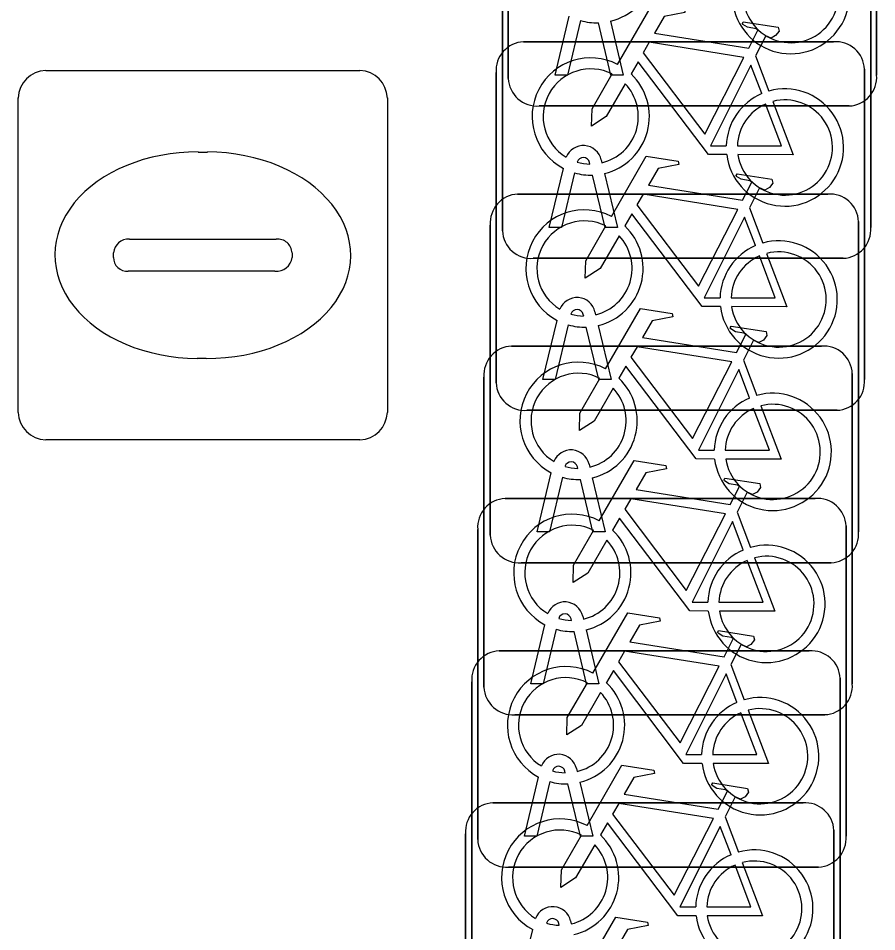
# Model space of a CAD drawing. Extents: x 160888 to 161385, y 386490 to 386908.
# Drawn here: x 161046.768 to 161049.097, y 386697.504 to 386699.98 of the extents above; entities that cross this region are included whole.
import ezdxf

# ---------------------------------------------------------------- set-up
doc = ezdxf.new("R2010")
doc.units = 0
doc.layers.add('IMGEO_Fietsenrek', color=7, linetype='Continuous')
doc.layers.add('IMGEO_Kolk', color=7, linetype='Continuous')

msp = doc.modelspace()

# ---------------------------------------------------------------- linework, layer by layer
at = {"layer": 'IMGEO_Fietsenrek'}
for p, q in [((161049.0965, 386700.6671), (161049.0965, 386699.8262)), ((161049.0965, 386699.8262), (161049.0965, 386700.6671)), ((161048.0975, 386699.8169), (161048.0975, 386700.6578)), ((161048.0975, 386700.6578), (161048.0975, 386699.8169)), ((161048.0815, 386699.4039), (161048.0815, 386700.2448)), ((161048.0815, 386700.2448), (161048.0815, 386699.4039)), ((161049.0805, 386700.2541), (161049.0805, 386699.4132)), ((161049.0805, 386699.4132), (161049.0805, 386700.2541)), ((161048.2245, 386699.8263), (161048.2628, 386699.9863)), ((161048.2932, 386699.9741), (161048.2579, 386699.8263)), ((161048.3744, 386699.9723), (161048.4094, 386699.8263)), ((161048.376, 386699.8263), (161048.3421, 386699.968)), ((161048.1389, 386699.9165), (161048.9798, 386699.9165)), ((161048.9798, 386699.9165), (161048.1389, 386699.9165)), ((161048.7682, 386699.8782), (161048.8045, 386699.783)), ((161048.0645, 386698.9919), (161048.0645, 386699.8328)), ((161048.0645, 386699.8328), (161048.0645, 386698.9919)), ((161048.2579, 386699.8263), (161048.2245, 386699.8263)), ((161048.4094, 386699.8263), (161048.376, 386699.8263)), ((161049.0635, 386699.8421), (161049.0635, 386699.0012)), ((161049.0635, 386699.0012), (161049.0635, 386699.8421)), ((161049.0221, 386699.7425), (161048.1812, 386699.7425)), ((161048.1812, 386699.7425), (161049.0221, 386699.7425)), ((161048.3189, 386699.5849), (161048.3179, 386699.5892)), ((161048.3496, 386699.5964), (161048.3514, 386699.5885)), ((161048.2085, 386699.4133), (161048.2468, 386699.5733)), ((161048.2772, 386699.5611), (161048.2419, 386699.4133)), ((161048.36, 386699.4133), (161048.3261, 386699.555)), ((161048.3584, 386699.5593), (161048.3934, 386699.4133)), ((161048.1229, 386699.5035), (161048.9638, 386699.5035)), ((161048.9638, 386699.5035), (161048.1229, 386699.5035)), ((161048.7512, 386699.4662), (161048.7875, 386699.371)), ((161049.0475, 386699.4291), (161049.0475, 386698.5882)), ((161049.0475, 386698.5882), (161049.0475, 386699.4291)), ((161048.0485, 386698.5789), (161048.0485, 386699.4198)), ((161048.0485, 386699.4198), (161048.0485, 386698.5789)), ((161048.2419, 386699.4133), (161048.2085, 386699.4133)), ((161048.3934, 386699.4133), (161048.36, 386699.4133)), ((161049.0061, 386699.3295), (161048.1652, 386699.3295)), ((161048.1652, 386699.3295), (161049.0061, 386699.3295)), ((161048.3326, 386699.1844), (161048.3344, 386699.1765)), ((161048.1915, 386699.0013), (161048.2298, 386699.1613)), ((161048.3019, 386699.1729), (161048.3009, 386699.1772)), ((161048.2602, 386699.1491), (161048.2249, 386699.0013)), ((161048.343, 386699.0013), (161048.3091, 386699.143)), ((161048.3414, 386699.1473), (161048.3764, 386699.0013)), ((161048.1059, 386699.0915), (161048.9468, 386699.0915)), ((161048.9468, 386699.0915), (161048.1059, 386699.0915)), ((161048.7352, 386699.0532), (161048.7715, 386698.958)), ((161048.0315, 386698.1669), (161048.0315, 386699.0078)), ((161048.0315, 386699.0078), (161048.0315, 386698.1669)), ((161049.0305, 386699.0171), (161049.0305, 386698.1762)), ((161049.0305, 386698.1762), (161049.0305, 386699.0171)), ((161048.2249, 386699.0013), (161048.1915, 386699.0013)), ((161048.3764, 386699.0013), (161048.343, 386699.0013)), ((161048.9891, 386698.9175), (161048.1482, 386698.9175)), ((161048.1482, 386698.9175), (161048.9891, 386698.9175)), ((161048.2859, 386698.7599), (161048.2849, 386698.7642)), ((161048.3166, 386698.7714), (161048.3184, 386698.7635)), ((161048.1755, 386698.5883), (161048.2138, 386698.7483)), ((161048.2442, 386698.7361), (161048.2089, 386698.5883)), ((161048.3254, 386698.7343), (161048.3604, 386698.5883)), ((161048.327, 386698.5883), (161048.2931, 386698.73)), ((161048.0889, 386698.6785), (161048.9298, 386698.6785)), ((161048.9298, 386698.6785), (161048.0889, 386698.6785)), ((161048.7182, 386698.6412), (161048.7545, 386698.546)), ((161048.0145, 386697.7539), (161048.0145, 386698.5948)), ((161048.0145, 386698.5948), (161048.0145, 386697.7539)), ((161048.2089, 386698.5883), (161048.1755, 386698.5883)), ((161048.3604, 386698.5883), (161048.327, 386698.5883)), ((161049.0135, 386698.6041), (161049.0135, 386697.7632)), ((161049.0135, 386697.7632), (161049.0135, 386698.6041)), ((161048.9731, 386698.5045), (161048.1322, 386698.5045)), ((161048.1322, 386698.5045), (161048.9731, 386698.5045)), ((161048.2689, 386698.3479), (161048.2679, 386698.3522)), ((161048.2996, 386698.3594), (161048.3014, 386698.3515)), ((161048.1585, 386698.1763), (161048.1968, 386698.3363)), ((161048.2272, 386698.3241), (161048.1919, 386698.1763)), ((161048.31, 386698.1763), (161048.2761, 386698.318)), ((161048.3084, 386698.3223), (161048.3434, 386698.1763)), ((161048.0729, 386698.2655), (161048.9138, 386698.2655)), ((161048.9138, 386698.2655), (161048.0729, 386698.2655)), ((161048.7012, 386698.2282), (161048.7375, 386698.133)), ((161048.9975, 386698.1911), (161048.9975, 386697.3502)), ((161048.9975, 386697.3502), (161048.9975, 386698.1911)), ((161047.9985, 386697.3409), (161047.9985, 386698.1818)), ((161047.9985, 386698.1818), (161047.9985, 386697.3409)), ((161048.1919, 386698.1763), (161048.1585, 386698.1763)), ((161048.3434, 386698.1763), (161048.31, 386698.1763)), ((161048.9561, 386698.0925), (161048.1152, 386698.0925)), ((161048.1152, 386698.0925), (161048.9561, 386698.0925)), ((161048.2826, 386697.9464), (161048.2844, 386697.9385)), ((161048.1415, 386697.7633), (161048.1798, 386697.9233)), ((161048.2519, 386697.9349), (161048.2509, 386697.9392)), ((161048.2102, 386697.9111), (161048.1749, 386697.7633)), ((161048.293, 386697.7633), (161048.2591, 386697.905)), ((161048.2914, 386697.9093), (161048.3264, 386697.7633)), ((161048.0559, 386697.8535), (161048.8968, 386697.8535)), ((161048.8968, 386697.8535), (161048.0559, 386697.8535)), ((161048.6852, 386697.8152), (161048.7215, 386697.72)), ((161047.9815, 386696.9289), (161047.9815, 386697.7698)), ((161047.9815, 386697.7698), (161047.9815, 386696.9289)), ((161048.9805, 386697.7791), (161048.9805, 386696.9382)), ((161048.9805, 386696.9382), (161048.9805, 386697.7791)), ((161048.1749, 386697.7633), (161048.1415, 386697.7633)), ((161048.3264, 386697.7633), (161048.293, 386697.7633)), ((161048.9391, 386697.6795), (161048.0982, 386697.6795)), ((161048.0982, 386697.6795), (161048.9391, 386697.6795)), ((161048.2359, 386697.5219), (161048.2349, 386697.5262)), ((161048.2666, 386697.5334), (161048.2684, 386697.5255)), ((161048.1255, 386697.3503), (161048.1638, 386697.5103))]:
    msp.add_line(p, q, dxfattribs=at)
for points in [[(161048.3941, 386699.8552), (161048.4888, 386700.0187), (161048.575, 386700.0049), (161048.5767, 386699.9962), (161048.5206, 386699.9853), (161048.4944, 386699.94), (161048.7496, 386699.8992)], [(161048.7496, 386699.8992), (161048.7746, 386699.948), (161048.7695, 386699.952), (161048.7463, 386699.9557), (161048.7336, 386699.9632), (161048.7326, 386699.9663), (161048.7348, 386699.9709), (161048.8296, 386699.9558), (161048.8319, 386699.9455), (161048.8225, 386699.9331), (161048.8101, 386699.9267), (161048.7956, 386699.9329), (161048.7682, 386699.8782)], [(161048.7367, 386699.874), (161048.4799, 386699.915), (161048.4632, 386699.8862), (161048.6302, 386699.6659), (161048.7367, 386699.874)], [(161048.6898, 386699.6105), (161048.6401, 386699.6106), (161048.4494, 386699.8623), (161048.4304, 386699.8295)], [(161048.7847, 386699.776), (161048.7554, 386699.8528), (161048.646, 386699.6347), (161048.6887, 386699.6346)], [(161048.4148, 386699.8027), (161048.3632, 386699.7135), (161048.3233, 386699.6875), (161048.3245, 386699.735), (161048.379, 386699.8292)], [(161048.8152, 386699.7548), (161048.8702, 386699.6102), (161048.7201, 386699.6105)], [(161048.7187, 386699.6345), (161048.8386, 386699.6343), (161048.7954, 386699.7479)], [(161048.3771, 386699.4432), (161048.4718, 386699.6067), (161048.558, 386699.5929), (161048.5597, 386699.5842), (161048.5036, 386699.5733), (161048.4774, 386699.528), (161048.7326, 386699.4872)], [(161048.7326, 386699.4872), (161048.7576, 386699.536), (161048.7525, 386699.54), (161048.7293, 386699.5437), (161048.7166, 386699.5512), (161048.7156, 386699.5543), (161048.7178, 386699.5589), (161048.8126, 386699.5438), (161048.8149, 386699.5335), (161048.8055, 386699.5211), (161048.7931, 386699.5147), (161048.7786, 386699.5209), (161048.7512, 386699.4662)], [(161048.7197, 386699.462), (161048.4629, 386699.503), (161048.4462, 386699.4742), (161048.6132, 386699.2539), (161048.7197, 386699.462)], [(161048.6728, 386699.1985), (161048.6231, 386699.1986), (161048.4324, 386699.4503), (161048.4134, 386699.4175)], [(161048.7677, 386699.364), (161048.7384, 386699.4408), (161048.629, 386699.2227), (161048.6717, 386699.2226)], [(161048.3978, 386699.3907), (161048.3462, 386699.3015), (161048.3063, 386699.2755), (161048.3075, 386699.323), (161048.362, 386699.4172)], [(161048.7017, 386699.2225), (161048.8216, 386699.2223), (161048.7784, 386699.3359)], [(161048.7982, 386699.3428), (161048.8532, 386699.1982), (161048.7031, 386699.1985)], [(161048.3611, 386699.0302), (161048.4558, 386699.1937), (161048.542, 386699.1799), (161048.5437, 386699.1712), (161048.4876, 386699.1603), (161048.4614, 386699.115), (161048.7166, 386699.0742)], [(161048.7166, 386699.0742), (161048.7416, 386699.123), (161048.7365, 386699.127), (161048.7133, 386699.1307), (161048.7006, 386699.1382), (161048.6996, 386699.1413), (161048.7018, 386699.1459), (161048.7966, 386699.1308), (161048.7989, 386699.1205), (161048.7895, 386699.1081), (161048.7771, 386699.1017), (161048.7626, 386699.1079), (161048.7352, 386699.0532)], [(161048.7037, 386699.049), (161048.4469, 386699.09), (161048.4302, 386699.0612), (161048.5972, 386698.8409), (161048.7037, 386699.049)], [(161048.6568, 386698.7855), (161048.6071, 386698.7856), (161048.4164, 386699.0373), (161048.3974, 386699.0045)], [(161048.7517, 386698.951), (161048.7224, 386699.0278), (161048.613, 386698.8097), (161048.6557, 386698.8096)], [(161048.3818, 386698.9777), (161048.3302, 386698.8885), (161048.2903, 386698.8625), (161048.2915, 386698.91), (161048.346, 386699.0042)], [(161048.6857, 386698.8095), (161048.8056, 386698.8093), (161048.7624, 386698.9229)], [(161048.7822, 386698.9298), (161048.8372, 386698.7852), (161048.6871, 386698.7855)], [(161048.3441, 386698.6182), (161048.4388, 386698.7817), (161048.525, 386698.7679), (161048.5267, 386698.7592), (161048.4706, 386698.7483), (161048.4444, 386698.703), (161048.6996, 386698.6622)], [(161048.6996, 386698.6622), (161048.7246, 386698.711), (161048.7195, 386698.715), (161048.6963, 386698.7187), (161048.6836, 386698.7262), (161048.6826, 386698.7293), (161048.6848, 386698.7339), (161048.7796, 386698.7188), (161048.7819, 386698.7085), (161048.7725, 386698.6961), (161048.7601, 386698.6897), (161048.7456, 386698.6959), (161048.7182, 386698.6412)], [(161048.6867, 386698.637), (161048.4299, 386698.678), (161048.4132, 386698.6492), (161048.5802, 386698.4289), (161048.6867, 386698.637)], [(161048.6398, 386698.3735), (161048.5901, 386698.3736), (161048.3994, 386698.6253), (161048.3804, 386698.5925)], [(161048.7347, 386698.539), (161048.7054, 386698.6158), (161048.596, 386698.3977), (161048.6387, 386698.3976)], [(161048.3648, 386698.5657), (161048.3132, 386698.4765), (161048.2733, 386698.4505), (161048.2745, 386698.498), (161048.329, 386698.5922)], [(161048.6687, 386698.3975), (161048.7886, 386698.3973), (161048.7454, 386698.5109)], [(161048.7652, 386698.5178), (161048.8202, 386698.3732), (161048.6701, 386698.3735)], [(161048.3271, 386698.2052), (161048.4218, 386698.3687), (161048.508, 386698.3549), (161048.5097, 386698.3462), (161048.4536, 386698.3353), (161048.4274, 386698.29), (161048.6826, 386698.2492)], [(161048.6826, 386698.2492), (161048.7076, 386698.298), (161048.7025, 386698.302), (161048.6793, 386698.3057), (161048.6666, 386698.3132), (161048.6656, 386698.3163), (161048.6678, 386698.3209), (161048.7626, 386698.3058), (161048.7649, 386698.2955), (161048.7555, 386698.2831), (161048.7431, 386698.2767), (161048.7286, 386698.2829), (161048.7012, 386698.2282)], [(161048.6697, 386698.224), (161048.4129, 386698.265), (161048.3962, 386698.2362), (161048.5632, 386698.0159), (161048.6697, 386698.224)], [(161048.6228, 386697.9605), (161048.5731, 386697.9606), (161048.3824, 386698.2123), (161048.3634, 386698.1795)], [(161048.7177, 386698.126), (161048.6884, 386698.2028), (161048.579, 386697.9847), (161048.6217, 386697.9846)], [(161048.3478, 386698.1527), (161048.2962, 386698.0635), (161048.2563, 386698.0375), (161048.2575, 386698.085), (161048.312, 386698.1792)], [(161048.6517, 386697.9845), (161048.7716, 386697.9843), (161048.7284, 386698.0979)], [(161048.7482, 386698.1048), (161048.8032, 386697.9602), (161048.6531, 386697.9605)], [(161048.3111, 386697.7922), (161048.4058, 386697.9557), (161048.492, 386697.9419), (161048.4937, 386697.9332), (161048.4376, 386697.9223), (161048.4114, 386697.877), (161048.6666, 386697.8362)], [(161048.6666, 386697.8362), (161048.6916, 386697.885), (161048.6865, 386697.889), (161048.6633, 386697.8927), (161048.6506, 386697.9002), (161048.6496, 386697.9033), (161048.6518, 386697.9079), (161048.7466, 386697.8928), (161048.7489, 386697.8825), (161048.7395, 386697.8701), (161048.7271, 386697.8637), (161048.7126, 386697.8699), (161048.6852, 386697.8152)], [(161048.6537, 386697.811), (161048.3969, 386697.852), (161048.3802, 386697.8232), (161048.5472, 386697.6029), (161048.6537, 386697.811)], [(161048.6068, 386697.5475), (161048.5571, 386697.5476), (161048.3664, 386697.7993), (161048.3474, 386697.7665)], [(161048.7017, 386697.713), (161048.6724, 386697.7898), (161048.563, 386697.5717), (161048.6057, 386697.5716)], [(161048.3318, 386697.7397), (161048.2802, 386697.6505), (161048.2403, 386697.6245), (161048.2415, 386697.672), (161048.296, 386697.7662)], [(161048.6357, 386697.5715), (161048.7556, 386697.5713), (161048.7124, 386697.6849)], [(161048.7322, 386697.6918), (161048.7872, 386697.5472), (161048.6371, 386697.5475)], [(161048.2941, 386697.3802), (161048.3888, 386697.5437), (161048.475, 386697.5299), (161048.4767, 386697.5212), (161048.4206, 386697.5103), (161048.3944, 386697.465), (161048.6496, 386697.4242)]]:
    msp.add_lwpolyline(points, dxfattribs=at)
for centre, radius, start, end in [((161048.3371, 386700.1269), 0.159, 283.5766, 46.6042), ((161048.8637, 386700.0429), 0.159, 187.0065, 105.7708), ((161048.8637, 386700.0429), 0.129, 188.6715, 104.5883), ((161048.3371, 386700.1269), 0.159, 253.9967, 271.7867), ((161048.1422, 386699.8386), 0.0779, 92.4484, 184.2845), ((161048.1422, 386699.8386), 0.0779, 92.4484, 184.2845), ((161048.9856, 386699.8388), 0.0779, 2.4484, 94.2845), ((161048.9856, 386699.8388), 0.0779, 2.4484, 94.2845), ((161048.3211, 386699.7139), 0.159, 62.6766, 242.1369), ((161048.3211, 386699.7139), 0.129, 63.3192, 238.903), ((161048.3211, 386699.7139), 0.159, 283.5766, 46.6042), ((161049.0188, 386699.8204), 0.0779, 272.4484, 4.2845), ((161049.0188, 386699.8204), 0.0779, 272.4484, 4.2845), ((161048.1754, 386699.8202), 0.0779, 182.4484, 274.2845), ((161048.1754, 386699.8202), 0.0779, 182.4484, 274.2845), ((161048.3211, 386699.7139), 0.129, 283.6043, 43.4302), ((161048.8477, 386699.6299), 0.159, 113.3408, 178.3217), ((161048.8477, 386699.6299), 0.159, 187.0065, 105.7708), ((161048.8477, 386699.6299), 0.129, 188.6715, 104.5883), ((161048.8477, 386699.6299), 0.129, 113.923, 177.9556), ((161048.3009, 386699.5853), 0.0499, 12.8025, 158.6934), ((161048.3009, 386699.5853), 0.0174, 12.8025, 163.4502), ((161048.3211, 386699.7139), 0.129, 253.415, 269.0204), ((161048.3211, 386699.7139), 0.159, 253.9967, 271.7867), ((161048.1262, 386699.4256), 0.0779, 92.4484, 184.2845), ((161048.1262, 386699.4256), 0.0779, 92.4484, 184.2845), ((161048.9696, 386699.4258), 0.0779, 2.4484, 94.2845), ((161048.9696, 386699.4258), 0.0779, 2.4484, 94.2845), ((161048.3041, 386699.3019), 0.159, 62.6766, 242.1369), ((161048.3041, 386699.3019), 0.129, 63.3192, 238.903), ((161048.1594, 386699.4072), 0.0779, 182.4484, 274.2845), ((161048.1594, 386699.4072), 0.0779, 182.4484, 274.2845), ((161048.3041, 386699.3019), 0.159, 283.5766, 46.6042), ((161049.0028, 386699.4074), 0.0779, 272.4484, 4.2845), ((161049.0028, 386699.4074), 0.0779, 272.4484, 4.2845), ((161048.3041, 386699.3019), 0.129, 283.6043, 43.4302), ((161048.8307, 386699.2179), 0.159, 113.3408, 178.3217), ((161048.8307, 386699.2179), 0.159, 187.0065, 105.7708), ((161048.8307, 386699.2179), 0.129, 113.923, 177.9556), ((161048.8307, 386699.2179), 0.129, 188.6715, 104.5883), ((161048.2839, 386699.1733), 0.0499, 12.8025, 158.6934), ((161048.2839, 386699.1733), 0.0174, 12.8025, 163.4502), ((161048.3041, 386699.3019), 0.129, 253.415, 269.0204), ((161048.3041, 386699.3019), 0.159, 253.9967, 271.7867), ((161048.1092, 386699.0136), 0.0779, 92.4484, 184.2845), ((161048.1092, 386699.0136), 0.0779, 92.4484, 184.2845), ((161048.9526, 386699.0138), 0.0779, 2.4484, 94.2845), ((161048.9526, 386699.0138), 0.0779, 2.4484, 94.2845), ((161048.2881, 386698.8889), 0.159, 62.6766, 242.1369), ((161048.2881, 386698.8889), 0.129, 63.3192, 238.903), ((161048.1424, 386698.9952), 0.0779, 182.4484, 274.2845), ((161048.1424, 386698.9952), 0.0779, 182.4484, 274.2845), ((161048.2881, 386698.8889), 0.159, 283.5766, 46.6042), ((161048.9858, 386698.9954), 0.0779, 272.4484, 4.2845), ((161048.9858, 386698.9954), 0.0779, 272.4484, 4.2845), ((161048.2881, 386698.8889), 0.129, 283.6043, 43.4302), ((161048.8147, 386698.8049), 0.159, 187.0065, 105.7708), ((161048.8147, 386698.8049), 0.159, 113.3408, 178.3217), ((161048.8147, 386698.8049), 0.129, 188.6715, 104.5883), ((161048.8147, 386698.8049), 0.129, 113.923, 177.9556), ((161048.2679, 386698.7603), 0.0499, 12.8025, 158.6934), ((161048.2679, 386698.7603), 0.0174, 12.8025, 163.4502), ((161048.2881, 386698.8889), 0.129, 253.415, 269.0204), ((161048.2881, 386698.8889), 0.159, 253.9967, 271.7867), ((161048.0922, 386698.6006), 0.0779, 92.4484, 184.2845), ((161048.0922, 386698.6006), 0.0779, 92.4484, 184.2845), ((161048.9356, 386698.6008), 0.0779, 2.4484, 94.2845), ((161048.9356, 386698.6008), 0.0779, 2.4484, 94.2845), ((161048.2711, 386698.4769), 0.159, 62.6766, 242.1369), ((161048.2711, 386698.4769), 0.129, 63.3192, 238.903), ((161048.2711, 386698.4769), 0.159, 283.5766, 46.6042), ((161048.9698, 386698.5824), 0.0779, 272.4484, 4.2845), ((161048.9698, 386698.5824), 0.0779, 272.4484, 4.2845), ((161048.1264, 386698.5822), 0.0779, 182.4484, 274.2845), ((161048.1264, 386698.5822), 0.0779, 182.4484, 274.2845), ((161048.2711, 386698.4769), 0.129, 283.6043, 43.4302), ((161048.7977, 386698.3929), 0.159, 113.3408, 178.3217), ((161048.7977, 386698.3929), 0.159, 187.0065, 105.7708), ((161048.7977, 386698.3929), 0.129, 113.923, 177.9556), ((161048.7977, 386698.3929), 0.129, 188.6715, 104.5883), ((161048.2509, 386698.3483), 0.0499, 12.8025, 158.6934), ((161048.2509, 386698.3483), 0.0174, 12.8025, 163.4502), ((161048.2711, 386698.4769), 0.129, 253.415, 269.0204), ((161048.2711, 386698.4769), 0.159, 253.9967, 271.7867), ((161048.0762, 386698.1876), 0.0779, 92.4484, 184.2845), ((161048.0762, 386698.1876), 0.0779, 92.4484, 184.2845), ((161048.9196, 386698.1878), 0.0779, 2.4484, 94.2845), ((161048.9196, 386698.1878), 0.0779, 2.4484, 94.2845), ((161048.2541, 386698.0639), 0.159, 62.6766, 242.1369), ((161048.2541, 386698.0639), 0.129, 63.3192, 238.903), ((161048.1094, 386698.1702), 0.0779, 182.4484, 274.2845), ((161048.1094, 386698.1702), 0.0779, 182.4484, 274.2845), ((161048.2541, 386698.0639), 0.159, 283.5766, 46.6042), ((161048.9528, 386698.1704), 0.0779, 272.4484, 4.2845), ((161048.9528, 386698.1704), 0.0779, 272.4484, 4.2845), ((161048.2541, 386698.0639), 0.129, 283.6043, 43.4302), ((161048.7807, 386697.9799), 0.159, 113.3408, 178.3217), ((161048.7807, 386697.9799), 0.159, 187.0065, 105.7708), ((161048.7807, 386697.9799), 0.129, 113.923, 177.9556), ((161048.7807, 386697.9799), 0.129, 188.6715, 104.5883), ((161048.2339, 386697.9353), 0.0499, 12.8025, 158.6934), ((161048.2339, 386697.9353), 0.0174, 12.8025, 163.4502), ((161048.2541, 386698.0639), 0.129, 253.415, 269.0204), ((161048.2541, 386698.0639), 0.159, 253.9967, 271.7867), ((161048.0592, 386697.7756), 0.0779, 92.4484, 184.2845), ((161048.0592, 386697.7756), 0.0779, 92.4484, 184.2845), ((161048.9026, 386697.7758), 0.0779, 2.4484, 94.2845), ((161048.9026, 386697.7758), 0.0779, 2.4484, 94.2845), ((161048.2381, 386697.6509), 0.159, 62.6766, 242.1369), ((161048.2381, 386697.6509), 0.129, 63.3192, 238.903), ((161048.0924, 386697.7572), 0.0779, 182.4484, 274.2845), ((161048.0924, 386697.7572), 0.0779, 182.4484, 274.2845), ((161048.2381, 386697.6509), 0.159, 283.5766, 46.6042), ((161048.9358, 386697.7574), 0.0779, 272.4484, 4.2845), ((161048.9358, 386697.7574), 0.0779, 272.4484, 4.2845), ((161048.2381, 386697.6509), 0.129, 283.6043, 43.4302), ((161048.7647, 386697.5669), 0.159, 187.0065, 105.7708), ((161048.7647, 386697.5669), 0.159, 113.3408, 178.3217), ((161048.7647, 386697.5669), 0.129, 188.6715, 104.5883), ((161048.7647, 386697.5669), 0.129, 113.923, 177.9556), ((161048.2179, 386697.5223), 0.0499, 12.8025, 158.6934), ((161048.2179, 386697.5223), 0.0174, 12.8025, 163.4502), ((161048.2381, 386697.6509), 0.129, 253.415, 269.0204)]:
    msp.add_arc(centre, radius, start, end, dxfattribs=at)
at = {"layer": 'IMGEO_Kolk'}
for p, q in [((161046.8429, 386699.8385), (161047.6951, 386699.8385)), ((161046.7685, 386698.9119), (161046.7685, 386699.7641)), ((161047.7695, 386699.7641), (161047.7695, 386698.9119)), ((161047.2565, 386699.6177), (161047.2815, 386699.6177)), ((161047.07, 386699.3813), (161047.4679, 386699.3813)), ((161047.0269, 386699.3319), (161047.0269, 386699.3441)), ((161047.511, 386699.3441), (161047.511, 386699.3319)), ((161047.4645, 386699.2947), (161047.0666, 386699.2947)), ((161047.2785, 386699.0583), (161047.2536, 386699.0583)), ((161047.6951, 386698.8375), (161046.8429, 386698.8375))]:
    msp.add_line(p, q, dxfattribs=at)
for points in [[(161046.8429, 386699.8385), (161047.6951, 386699.8385)], [(161046.7685, 386698.9119), (161046.7685, 386699.7641)], [(161047.7695, 386699.7641), (161047.7695, 386698.9119)], [(161047.6951, 386698.8375), (161046.8429, 386698.8375)]]:
    msp.add_lwpolyline(points, dxfattribs=at)
for centre, radius, start, end in [((161046.845, 386699.762), 0.0765, 91.552, 178.448), ((161046.845, 386699.762), 0.0765, 91.552, 178.448), ((161047.693, 386699.762), 0.0765, 1.552, 88.448), ((161047.693, 386699.762), 0.0765, 1.552, 88.448), ((161047.0671, 386699.3411), 0.0403, 85.8775, 175.7526), ((161047.4724, 386699.3429), 0.0386, 1.7309, 96.639), ((161047.0636, 386699.3312), 0.0366, 178.938, 274.7102), ((161047.4684, 386699.3375), 0.043, 264.8664, 352.4533), ((161046.845, 386698.914), 0.0765, 181.552, 268.448), ((161046.845, 386698.914), 0.0765, 181.552, 268.448), ((161047.693, 386698.914), 0.0765, 271.552, 358.448), ((161047.693, 386698.914), 0.0765, 271.552, 358.448)]:
    msp.add_arc(centre, radius, start, end, dxfattribs=at)
for centre, major_axis, ratio, start_param, end_param in [((161047.255, 386699.338), (-0.3872, 0.002), 0.722429, 4.712389, 7.853982), ((161047.28, 386699.338), (-0.3901, 0.002), 0.717154, 1.570796, 4.712389)]:
    msp.add_ellipse(centre, major_axis=major_axis, ratio=ratio, start_param=start_param, end_param=end_param, dxfattribs=at)

doc.saveas('drawing.dxf')
